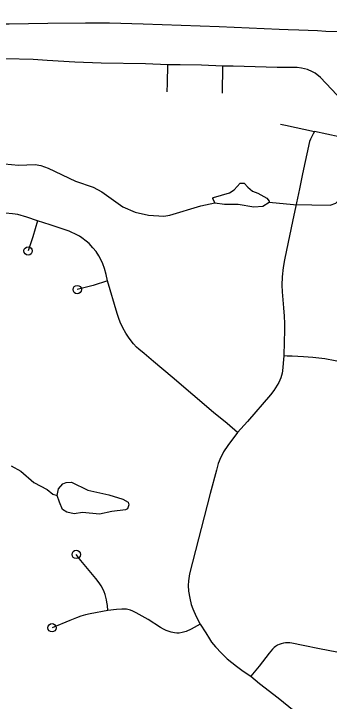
# Model space of a CAD drawing. Extents: x -19 to 366, y -4 to 359.
# Drawn here: x 146.89 to 147.247, y 193.217 to 193.996 of the extents above; entities that cross this region are included whole.
import ezdxf

# ---------------------------------------------------------------- set-up
doc = ezdxf.new("R2010")
doc.units = 0
for name, color, linetype in [('Level 33', 7, 'Continuous'), ('Level 35', 7, 'Continuous'), ('Level 60', 7, 'Continuous')]:
    doc.layers.add(name, color=color, linetype=linetype)

msp = doc.modelspace()

# ---------------------------------------------------------------- linework, layer by layer
at = {"layer": 'Level 33'}
for points in [[(147.25752, 193.97603), (147.24334, 193.9765), (147.23407, 193.97709), (147.21276, 193.97768), (147.20078, 193.97835), (147.19049, 193.9785), (147.12274, 193.98147), (147.03651, 193.98447), (146.9982, 193.98572), (146.97125, 193.98572), (146.92851, 193.98524), (146.88439, 193.98452), (146.84266, 193.9845), (146.81259, 193.98403), (146.77948, 193.98319), (146.77919, 193.97954), (146.77891, 193.95347)], [(147.06435, 193.93837), (147.03909, 193.9396), (146.98875, 193.94054), (146.959, 193.94142), (146.9277, 193.94343), (146.91173, 193.9447), (146.88049, 193.9453)], [(147.06365, 193.90791), (147.06404, 193.91769), (147.06435, 193.93837)], [(147.12668, 193.93698), (147.10249, 193.93799), (147.0785, 193.93856), (147.06435, 193.93837)], [(147.12627, 193.90635), (147.12668, 193.93698)], [(147.29315, 193.85701), (147.2925, 193.86222), (147.29153, 193.86544), (147.29072, 193.86713), (147.2895, 193.86914), (147.28706, 193.87231), (147.28147, 193.8778), (147.2375, 193.92408), (147.23132, 193.92892), (147.22832, 193.93076), (147.22278, 193.93306), (147.21934, 193.93419), (147.21593, 193.9349), (147.21095, 193.93533), (147.18834, 193.93566), (147.13828, 193.93702), (147.12668, 193.93698)], [(147.19209, 193.87142), (147.19772, 193.87003), (147.23064, 193.86285)], [(147.23064, 193.86285), (147.22897, 193.86015), (147.22747, 193.85734), (147.22618, 193.85443), (147.22511, 193.85143), (147.21718, 193.81497), (147.21378, 193.79801), (147.21013, 193.78215), (147.20738, 193.76823), (147.20067, 193.73742), (147.19653, 193.71753), (147.19502, 193.70863), (147.19385, 193.69812), (147.19375, 193.68861), (147.19398, 193.68103), (147.19558, 193.66305), (147.19622, 193.65369), (147.19662, 193.64514), (147.19676, 193.63729), (147.19622, 193.62453), (147.19579, 193.60872)], [(147.29315, 193.85701), (147.28618, 193.85561), (147.283, 193.85535), (147.27573, 193.85507), (147.26999, 193.85532), (147.26438, 193.85603), (147.25845, 193.85706), (147.23064, 193.86285)], [(146.91684, 193.76152), (146.90468, 193.76568), (146.89419, 193.76865), (146.88827, 193.76965), (146.88029, 193.77031), (146.87363, 193.77054), (146.86833, 193.77033), (146.8562, 193.76869), (146.83909, 193.76596)], [(146.91684, 193.76152), (146.9112, 193.74332), (146.90601, 193.72748)], [(146.99608, 193.69363), (146.99446, 193.70092), (146.99261, 193.70742), (146.99082, 193.71275), (146.98896, 193.71689), (146.98616, 193.72195), (146.98298, 193.72674), (146.97944, 193.7312), (146.97513, 193.73588), (146.97181, 193.73839), (146.96703, 193.74233), (146.96417, 193.74434), (146.96049, 193.7463), (146.95413, 193.74922), (146.95262, 193.74987), (146.93092, 193.75707), (146.91684, 193.76152)], [(146.99608, 193.69363), (146.97966, 193.68839), (146.96166, 193.68369)], [(147.14336, 193.52163), (147.13164, 193.5317), (147.11627, 193.54433), (147.06943, 193.58427), (147.0482, 193.60196), (147.03773, 193.61102), (147.03141, 193.61622), (147.02883, 193.61855), (147.02565, 193.62199), (147.02055, 193.62853), (147.01661, 193.63427), (147.01331, 193.64023), (147.01042, 193.64657), (147.00882, 193.65086), (147.00694, 193.65669), (146.99608, 193.69363)], [(147.19579, 193.60872), (147.19422, 193.59159), (147.19383, 193.58884), (147.19324, 193.58613), (147.19245, 193.58346), (147.19148, 193.58086), (147.19033, 193.57833), (147.18438, 193.56905), (147.18061, 193.56424), (147.15462, 193.53392), (147.14336, 193.52163)], [(147.26595, 193.60053), (147.24253, 193.60498), (147.22872, 193.60668), (147.21811, 193.60755), (147.2054, 193.60814), (147.19971, 193.60822), (147.19579, 193.60872)], [(147.14336, 193.52163), (147.13234, 193.50686), (147.12769, 193.49984), (147.12661, 193.49793), (147.1246, 193.49382), (147.12165, 193.4864), (147.11944, 193.47889), (147.11248, 193.45244), (147.08914, 193.36138), (147.08777, 193.35322), (147.08748, 193.34793), (147.08783, 193.34173), (147.08918, 193.33367), (147.09093, 193.32674), (147.09277, 193.32157), (147.0965, 193.31312), (147.10094, 193.30416)], [(146.99622, 193.31975), (146.99586, 193.32537), (146.99544, 193.32909), (146.99497, 193.332), (146.99427, 193.33498), (146.99337, 193.33795), (146.99222, 193.34099), (146.99069, 193.34441), (146.98894, 193.34772), (146.98668, 193.35117), (146.9829, 193.35615), (146.96589, 193.37632), (146.96054, 193.38328)], [(146.99622, 193.31975), (146.97645, 193.31609), (146.97119, 193.3148), (146.96586, 193.31328), (146.96091, 193.31153), (146.95345, 193.30837), (146.93314, 193.3002)], [(147.10094, 193.30416), (147.09092, 193.2985), (147.08504, 193.29581), (147.08064, 193.29476), (147.07727, 193.2942), (147.07452, 193.29415), (147.07182, 193.29441), (147.06824, 193.2951), (147.06573, 193.2958), (147.06252, 193.29704), (147.0594, 193.29852), (147.05605, 193.30049), (147.04195, 193.30948), (147.02857, 193.31725), (147.02466, 193.3191), (147.0219, 193.32018), (147.01763, 193.32111), (147.01464, 193.32137), (147.01218, 193.3214), (147.00615, 193.32103), (146.99622, 193.31975)], [(147.10094, 193.30416), (147.10736, 193.29454), (147.11162, 193.28744), (147.11395, 193.28403), (147.11852, 193.27841), (147.12509, 193.27127), (147.12821, 193.26819), (147.13176, 193.265), (147.14213, 193.25667), (147.14997, 193.25086), (147.15847, 193.24538)], [(147.25605, 193.27244), (147.23625, 193.27626), (147.21799, 193.28021), (147.2051, 193.28269), (147.20268, 193.283), (147.20024, 193.2831), (147.19778, 193.28298), (147.19535, 193.28265), (147.19297, 193.28211), (147.19062, 193.28136), (147.18857, 193.28031), (147.18664, 193.27906), (147.18484, 193.27763), (147.18321, 193.27603), (147.17927, 193.27149), (147.16783, 193.25646), (147.15847, 193.24538)], [(147.15847, 193.24538), (147.16817, 193.23709), (147.18932, 193.22065), (147.20759, 193.2061), (147.21519, 193.20058), (147.22169, 193.19558), (147.2294, 193.18881), (147.23497, 193.18293), (147.23709, 193.18013), (147.241, 193.17446), (147.24358, 193.17004), (147.24848, 193.15975), (147.24936, 193.15736), (147.25038, 193.15387), (147.25256, 193.14449), (147.25325, 193.14035), (147.25373, 193.13625), (147.25407, 193.13134), (147.25424, 193.11434)]]:
    msp.add_lwpolyline(points, dxfattribs=at)
for centre in [(146.90601, 193.72748), (146.96166, 193.68369), (146.96054, 193.38328), (146.93314, 193.3002)]:
    msp.add_circle(centre, 0.00473, dxfattribs=at)
at = {"layer": 'Level 35'}
for points in [[(146.87936, 193.82631), (146.89529, 193.82493), (146.91385, 193.82546), (146.92049, 193.82438), (146.92886, 193.82142), (146.95968, 193.8065), (146.97963, 193.79984), (146.98972, 193.79443), (147.01355, 193.77756), (147.02725, 193.77141), (147.04244, 193.76794), (147.05988, 193.76675), (147.06669, 193.76814), (147.10165, 193.77848), (147.11772, 193.78222), (147.1156, 193.78694), (147.11634, 193.78828), (147.1343, 193.79355), (147.13957, 193.79681), (147.14633, 193.80446), (147.15106, 193.80431)], [(147.15106, 193.80431), (147.15508, 193.79979), (147.16043, 193.79509), (147.16651, 193.79287), (147.1766, 193.78745), (147.17928, 193.78406), (147.17911, 193.78273), (147.20698, 193.78031), (147.24848, 193.77952), (147.25471, 193.78166), (147.27012, 193.7962), (147.27898, 193.8012), (147.2898, 193.79921), (147.31304, 193.78556), (147.32691, 193.78055), (147.33373, 193.78023), (147.33997, 193.7818), (147.34677, 193.78489), (147.35169, 193.78569), (147.35815, 193.78347), (147.37226, 193.77334), (147.38518, 193.7689)], [(147.11772, 193.78222), (147.12873, 193.7806), (147.14407, 193.78054), (147.16191, 193.77766), (147.17195, 193.77812), (147.17911, 193.78273)], [(146.88691, 193.48386), (146.89795, 193.47789), (146.91266, 193.46473), (146.92769, 193.45708), (146.93399, 193.45164), (146.93893, 193.45016), (146.94057, 193.45757), (146.94526, 193.4633), (146.94903, 193.46504), (146.95509, 193.46547), (146.97355, 193.45614), (146.99766, 193.45103), (147.01343, 193.44604), (147.01953, 193.44249), (147.02031, 193.43965), (147.01864, 193.43508), (147.01657, 193.43393), (147.00086, 193.43209)], [(147.00086, 193.43209), (146.98686, 193.42913), (146.96771, 193.43106), (146.95806, 193.42927), (146.95009, 193.4311), (146.94514, 193.43428), (146.94146, 193.44259), (146.93893, 193.45016)]]:
    msp.add_lwpolyline(points, dxfattribs=at)
at = {"layer": 'Level 60'}
for points in [[(154.11585, 1.87092), (153.9063, 10.48743), (153.69602, 19.10409), (153.48501, 27.72087), (153.27327, 36.3378), (153.0608, 44.95486), (152.84759, 53.57206), (152.63366, 62.1894), (152.419, 70.80688), (152.20362, 79.42449), (151.98751, 88.04225), (151.77068, 96.66014), (151.55312, 105.27817), (151.33484, 113.89634), (151.11584, 122.51465), (150.89612, 131.13311), (150.67568, 139.7517), (150.45452, 148.37043), (150.23264, 156.98931), (150.01005, 165.60832), (149.78674, 174.22748), (149.56272, 182.84677), (149.33799, 191.46621), (149.11254, 200.0858), (148.88638, 208.70552), (148.65952, 217.32539), (148.43194, 225.9454), (148.20366, 234.56555), (147.97466, 243.18584), (147.74497, 251.80628), (147.51457, 260.42687), (147.28346, 269.04759), (147.05165, 277.66846), (146.81914, 286.28948), (146.58593, 294.91064), (146.35202, 303.53194), (146.11742, 312.15339), (145.88211, 320.77499), (145.64611, 329.39673), (145.40941, 338.01861), (145.17202, 346.64065)], [(0, 189.51617), (7.11214, 189.52059), (14.22427, 189.53386), (21.33637, 189.55597), (28.44845, 189.58693), (35.56048, 189.62672), (42.67245, 189.67537), (49.78436, 189.73285), (56.89619, 189.79918), (64.00793, 189.87436), (71.11958, 189.95838), (78.23111, 190.05124), (85.34253, 190.15294), (92.45381, 190.26349), (99.56495, 190.38288), (106.67593, 190.51112), (113.78675, 190.6482), (120.89739, 190.79412), (128.00785, 190.94888), (135.11811, 191.11248), (142.22816, 191.28493), (149.33799, 191.46621), (156.44759, 191.65634), (163.55694, 191.85531), (170.66605, 192.06312), (177.77489, 192.27977), (184.88345, 192.50526), (191.99173, 192.73959), (199.09971, 192.98276), (206.20739, 193.23477), (213.31474, 193.49561), (220.42177, 193.7653), (227.52845, 194.04382), (234.63479, 194.33118), (241.74076, 194.62738), (248.84635, 194.93241), (255.95157, 195.24628), (263.05638, 195.56898), (270.16079, 195.90052), (277.26478, 196.24089), (284.36834, 196.5901), (291.47147, 196.94814), (298.57414, 197.31501), (305.67635, 197.69072), (312.77809, 198.07525), (319.87934, 198.46862), (326.9801, 198.87082), (334.08035, 199.28185), (341.18009, 199.7017)]]:
    msp.add_spline(points, degree=3, dxfattribs=at)

doc.saveas('drawing.dxf')
